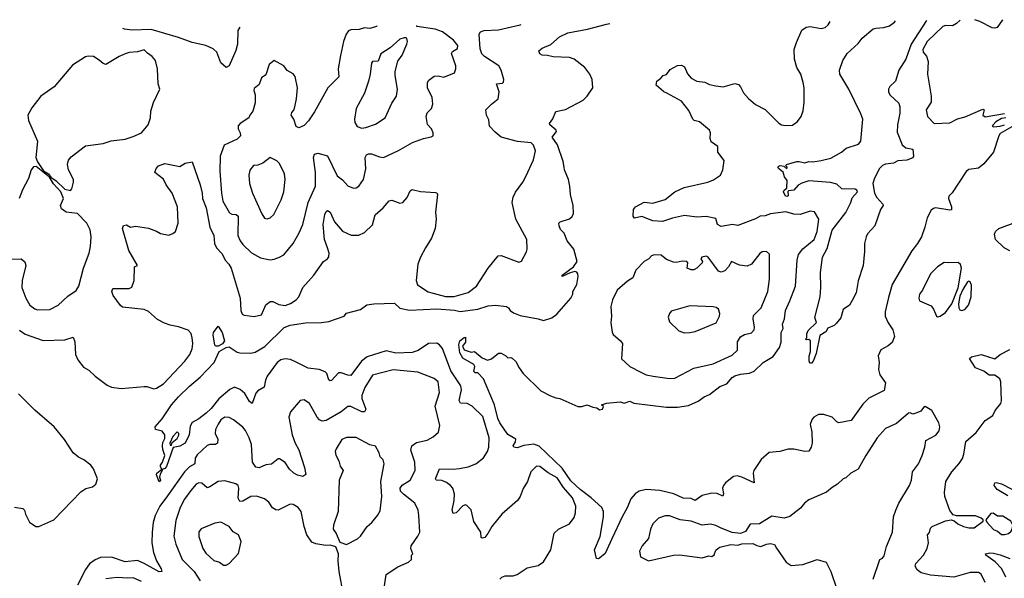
# Model space of a CAD drawing. Extents: x 2056909 to 2160450, y 827444 to 1016825.
# Tile 393 of 501: x 2067304 to 2074505, y 1012186 to 1016274. Entities that reach past the tile are written whole.
import ezdxf

# ---------------------------------------------------------------- set-up
doc = ezdxf.new("R2010")
doc.units = 0

msp = doc.modelspace()

# ---------------------------------------------------------------- linework, layer by layer
at = {"layer": '0CON10XD'}
for points in [[(2067302.8, 1014002.8), (2067345, 1013972.3), (2067475, 1013925.6), (2067635, 1013931.2), (2067695, 1013950), (2067707, 1013917), (2067712.9, 1013825), (2067728.8, 1013785), (2067771.4, 1013731.4), (2067810, 1013710), (2067855.8, 1013665), (2067945, 1013600), (2067975, 1013585.5), (2068045, 1013574.6), (2068215, 1013589.4), (2068235, 1013589.4), (2068285, 1013573.5), (2068305, 1013576.4), (2068355, 1013609.5), (2068510.9, 1013775), (2068549.5, 1013825), (2068564.5, 1013865), (2068569.6, 1013905), (2068566.5, 1013946.5), (2068557.1, 1013977.1), (2068535, 1014001.9), (2068465, 1014027.5), (2068405, 1014037.8), (2068362.8, 1014052.8), (2068311.1, 1014081.1), (2068245, 1014137.5), (2068215, 1014152.5), (2068055, 1014171.4), (2068041.4, 1014181.4), (2067987.5, 1014255), (2067978.6, 1014285), (2067985, 1014306.2), (2068105, 1014305.8), (2068125, 1014316.7), (2068141.4, 1014365), (2068144.2, 1014464.2), (2068166.2, 1014475), (2068101.9, 1014585), (2068056, 1014745), (2068062.3, 1014767.7), (2068085, 1014773.3), (2068115, 1014756.7), (2068151.7, 1014761.7), (2068245, 1014747.5), (2068305, 1014726.2), (2068335, 1014708.8), (2068395, 1014696.2), (2068425, 1014708.8), (2068443.3, 1014725), (2068464.1, 1014785.9), (2068458.1, 1014905), (2068420, 1015005), (2068376.4, 1015066.4), (2068356.4, 1015106.4), (2068292.5, 1015155), (2068302.5, 1015185), (2068320, 1015205), (2068365, 1015222), (2068475, 1015200), (2068515, 1015223.3), (2068565, 1015232.5), (2068624.4, 1015065), (2068639.5, 1015005), (2068641.5, 1014965), (2068667.3, 1014897.3), (2068695.5, 1014755), (2068723.1, 1014695), (2068727.8, 1014635), (2068743.1, 1014605), (2068785, 1014560.8), (2068807.9, 1014515), (2068834.7, 1014484.7), (2068850.4, 1014455), (2068915.5, 1014235.5), (2068920.6, 1014145), (2068930.2, 1014120.2), (2068945, 1014110.5), (2069018.2, 1014101.8), (2069072.5, 1014115), (2069105, 1014186.2), (2069135, 1014211.4), (2069155, 1014212.9), (2069199.7, 1014189.7), (2069245, 1014183.5), (2069283.8, 1014196.2), (2069325, 1014223.1), (2069345.6, 1014245), (2069374.7, 1014315.3), (2069456.2, 1014403.8), (2069526.1, 1014503.9), (2069555.9, 1014524.1), (2069565, 1014537.5), (2069567.1, 1014565), (2069554.2, 1014605), (2069532.9, 1014665), (2069522.6, 1014775), (2069535, 1014848.8), (2069545, 1014870.8), (2069555, 1014878), (2069574.5, 1014864.5), (2069607.1, 1014795), (2069665, 1014727.1), (2069728.2, 1014698.2), (2069785, 1014696.1), (2069825, 1014717.5), (2069885, 1014771.5), (2069903.6, 1014845), (2069962.1, 1014897.9), (2070005, 1014948), (2070025, 1014954), (2070085, 1014930), (2070105, 1014936.7), (2070138.3, 1014971.7), (2070159.7, 1015020.3), (2070175, 1015030), (2070235, 1015017.5), (2070345, 1015010), (2070355, 1015006.7), (2070360, 1014995), (2070345.7, 1014865), (2070350, 1014815), (2070342.9, 1014745), (2070315, 1014676), (2070270.9, 1014605), (2070234, 1014536), (2070215.8, 1014485.8), (2070202.5, 1014365), (2070213.6, 1014333.6), (2070291.7, 1014281.7), (2070418.7, 1014248.7), (2070482.1, 1014247.9), (2070585, 1014277.1), (2070645.6, 1014325), (2070730.6, 1014455), (2070803.7, 1014546.3), (2070825, 1014547.1), (2070955, 1014500), (2070973, 1014507), (2071011.2, 1014575), (2071016.2, 1014595), (2071013.8, 1014665), (2070931.9, 1014815), (2070905.6, 1014935), (2070912.2, 1014975), (2070929.1, 1015010.9), (2070984, 1015085), (2071004.5, 1015125.5), (2071061.4, 1015248.6), (2071076.7, 1015315), (2071060.6, 1015355), (2071045, 1015371.9), (2070945, 1015381.5), (2070826.2, 1015415), (2070781.1, 1015451.1), (2070740, 1015495), (2070735, 1015540), (2070718.8, 1015575), (2070713.3, 1015615), (2070753.6, 1015656.4), (2070803.3, 1015695), (2070810.6, 1015745), (2070790, 1015805), (2070835, 1015810), (2070842.5, 1015817.5), (2070844.2, 1015835), (2070825.5, 1015905.5), (2070808.6, 1015935), (2070702.1, 1016005), (2070682.7, 1016025), (2070671.2, 1016061.2), (2070663.1, 1016166.9), (2070673.8, 1016185), (2070700, 1016195), (2070805, 1016199.6), (2070963.3, 1016235), (2070971.8, 1016238.7)], [(2068914.8, 1016218.7), (2068900, 1016195), (2068897.1, 1016095), (2068885, 1016047.5), (2068835, 1015936.7), (2068815, 1015923.8), (2068775, 1015957.5), (2068745, 1016036), (2068719.7, 1016059.7), (2068665, 1016084.4), (2068566.6, 1016106.6), (2068465, 1016143.1), (2068265, 1016201.2), (2068126.4, 1016196.4), (2068070, 1016205), (2068059.2, 1016210.4)], [(2070815, 1012180), (2070830, 1012195), (2070855, 1012203.3), (2070913.3, 1012203.3), (2070942.5, 1012215), (2071015, 1012262.5), (2071095, 1012280), (2071135, 1012307.5), (2071188, 1012395), (2071213.7, 1012516.3), (2071245, 1012545.7), (2071325, 1012586), (2071358, 1012632), (2071367.8, 1012665), (2071371.1, 1012715), (2071346.9, 1012775), (2071281.6, 1012851.6), (2071235, 1012920.7), (2071168.2, 1012958.3), (2071108.8, 1013005), (2071083.4, 1013006.6), (2071042.9, 1012965), (2071017.5, 1012895), (2070985.8, 1012844.2), (2070964.3, 1012785.7), (2070945, 1012756.7), (2070830, 1012655), (2070756.7, 1012565), (2070726.7, 1012515), (2070705, 1012483.8), (2070685, 1012480), (2070680, 1012485), (2070676.2, 1012525), (2070625, 1012602.5), (2070606.6, 1012686.6), (2070575, 1012718.8), (2070565, 1012723.8), (2070545, 1012717.5), (2070495, 1012666), (2070475, 1012660), (2070465.8, 1012685), (2070480.4, 1012755), (2070483.1, 1012803.1), (2070471.8, 1012845), (2070455, 1012866.5), (2070425, 1012886.9), (2070391.7, 1012901.7), (2070350, 1012905), (2070345.7, 1012915), (2070375, 1012987.5), (2070473.8, 1012983.8), (2070521.1, 1012988.9), (2070585, 1013001.5), (2070640, 1013025), (2070695, 1013067.5), (2070724.4, 1013115), (2070735.6, 1013145), (2070737.3, 1013215), (2070690.5, 1013370.5), (2070612.5, 1013445), (2070576.2, 1013466.2), (2070527.6, 1013467.6), (2070518, 1013488), (2070534, 1013565), (2070530, 1013595), (2070457.3, 1013705), (2070395, 1013868.6), (2070375, 1013894.5), (2070355, 1013907.1), (2070292.5, 1013905), (2070217.6, 1013852.4), (2070175, 1013837.7), (2070055, 1013832.6), (2069985, 1013850.6), (2069845, 1013805.8), (2069803.5, 1013775), (2069725, 1013670.6), (2069705, 1013671.5), (2069655, 1013690), (2069635, 1013689.1), (2069585, 1013634.2), (2069575, 1013630), (2069565, 1013638), (2069550.5, 1013685), (2069537.9, 1013697.9), (2069495, 1013713.1), (2069413, 1013723), (2069325, 1013768.5), (2069285, 1013787.2), (2069245, 1013793.2), (2069215, 1013784.8), (2069187.5, 1013765), (2069114.9, 1013665.1), (2069101.9, 1013635), (2069091.9, 1013585), (2069045, 1013558.9), (2069030, 1013540), (2069005, 1013466.2), (2068985, 1013479.2), (2068949.5, 1013539.5), (2068916.7, 1013566.7), (2068875, 1013584.7), (2068841.9, 1013568.1), (2068761, 1013499), (2068705, 1013430), (2068666.7, 1013395), (2068615, 1013354.3), (2068564.4, 1013325.6), (2068550.9, 1013299.1), (2068542.5, 1013235), (2068515.4, 1013175), (2068475, 1013152.7), (2068426.2, 1013143.8), (2068376.7, 1013005), (2068365, 1012990), (2068350, 1012985), (2068330.5, 1012949.5), (2068326.7, 1012926.7), (2068333.3, 1012905), (2068325, 1012892.5), (2068304.5, 1012944.5), (2068306.2, 1012955), (2068342.5, 1012985), (2068332.9, 1013002.9), (2068334, 1013015), (2068348.8, 1013035), (2068365.7, 1013084.3), (2068349.7, 1013129.7), (2068348.1, 1013155), (2068350.8, 1013179.2), (2068365, 1013210), (2068366.7, 1013235), (2068345, 1013262.5), (2068297.5, 1013275), (2068295.8, 1013295), (2068346.8, 1013353.2), (2068415, 1013455.6), (2068465.7, 1013515), (2068545, 1013592.5), (2068622.7, 1013657.3), (2068727.5, 1013765), (2068763.8, 1013846.2), (2068813.9, 1013876.1), (2068835, 1013880.7), (2068895, 1013841.5), (2068914.5, 1013835.5), (2068995, 1013834.6), (2069025, 1013840.8), (2069096.8, 1013883.2), (2069238, 1014022), (2069282.5, 1014037.5), (2069395, 1014056.8), (2069512, 1014058), (2069565, 1014064.7), (2069677.5, 1014105), (2069695, 1014126.7), (2069797.6, 1014152.4), (2069842.8, 1014187.2), (2069895, 1014194.8), (2070045, 1014199.4), (2070084.1, 1014164.1), (2070155, 1014147.5), (2070355, 1014157.4), (2070485, 1014148.2), (2070525, 1014138.8), (2070655, 1014154.6), (2070729.3, 1014180.8), (2070784.7, 1014184.8), (2070865, 1014174), (2070878.8, 1014165), (2070890, 1014145), (2070915, 1014128.1), (2070965, 1014108.6), (2071095.9, 1014085.9), (2071135, 1014073.8), (2071195, 1014092), (2071231.2, 1014118.8), (2071334.4, 1014235), (2071350, 1014265), (2071348, 1014285), (2071377.5, 1014335), (2071387.1, 1014395), (2071385.6, 1014415), (2071377.4, 1014427.4), (2071365, 1014430), (2071329.3, 1014420.7), (2071270, 1014395), (2071272.2, 1014405), (2071355, 1014464.4), (2071380, 1014505), (2071355.8, 1014595), (2071308.1, 1014655), (2071285, 1014712.5), (2071259.7, 1014739.7), (2071248.6, 1014765), (2071248, 1014785), (2071255.7, 1014794.3), (2071324.4, 1014815.6), (2071345, 1014833.8), (2071354, 1014855), (2071352, 1014915), (2071331.4, 1014995), (2071328, 1015055), (2071317.5, 1015105), (2071288, 1015175), (2071285.8, 1015195), (2071279.2, 1015235), (2071237.3, 1015357.3), (2071198, 1015415), (2071230, 1015455), (2071226.7, 1015465), (2071180, 1015505), (2071178.8, 1015515), (2071202.7, 1015547.3), (2071225, 1015600.8), (2071295, 1015616.9), (2071424.2, 1015685.8), (2071453.8, 1015715), (2071495.7, 1015775), (2071490, 1015835), (2071472.5, 1015875), (2071437.1, 1015925), (2071358.6, 1015985), (2071325, 1015995.9), (2071205, 1016002.3), (2071165, 1016012.7), (2071124.4, 1016014.4), (2071106.7, 1016025), (2071101.2, 1016045), (2071125, 1016064.2), (2071187.5, 1016092.5), (2071252.4, 1016147.6), (2071312.6, 1016177.4), (2071456.6, 1016203.4), (2071595, 1016242.1), (2071618.8, 1016245)], [(2069915.1, 1016228.5), (2069912.5, 1016225), (2069865, 1016208.8), (2069825, 1016214.5), (2069787.6, 1016202.4), (2069725, 1016199.1), (2069708.4, 1016191.6), (2069691.8, 1016168.2), (2069671.8, 1016115), (2069649.3, 1016010.7), (2069632.7, 1015915), (2069638.6, 1015855), (2069558.1, 1015775), (2069460.7, 1015599.3), (2069416.4, 1015533.6), (2069385, 1015498.8), (2069345, 1015482.5), (2069325, 1015492.5), (2069308.8, 1015545), (2069290, 1015575), (2069293.8, 1015595), (2069308.3, 1015611.7), (2069316.7, 1015635), (2069328.8, 1015695), (2069335.8, 1015775), (2069317.7, 1015857.7), (2069305, 1015877.5), (2069260.7, 1015900.7), (2069236.7, 1015935), (2069165, 1015976), (2069128, 1015945), (2069105, 1015871.2), (2069072.3, 1015847.7), (2069055, 1015800), (2069020, 1015770), (2069017.5, 1015755), (2069027.3, 1015722.7), (2069026.9, 1015665), (2069008.8, 1015605), (2068986, 1015575), (2068980, 1015555), (2068916.2, 1015515), (2068903, 1015497), (2068902, 1015475), (2068917.5, 1015445), (2068919.2, 1015425), (2068895, 1015400), (2068798.9, 1015355), (2068769.5, 1015275), (2068768.5, 1015165), (2068778.9, 1015005), (2068788.7, 1014945), (2068839.4, 1014859.4), (2068855, 1014851.1), (2068888, 1014848), (2068902.5, 1014835), (2068899.5, 1014695), (2068915.6, 1014655), (2068935, 1014628.6), (2068998.6, 1014568.6), (2069065, 1014530), (2069135, 1014515.8), (2069165, 1014522.5), (2069204.3, 1014535.7), (2069235, 1014554), (2069302.9, 1014635), (2069348.9, 1014715), (2069373.8, 1014776.2), (2069413.5, 1014935), (2069466.9, 1015055), (2069466.2, 1015155), (2069451.5, 1015265), (2069459.1, 1015290.9), (2069485, 1015297.1), (2069555, 1015278.6), (2069625, 1015132), (2069665, 1015101.4), (2069705, 1015057.5), (2069745, 1015042), (2069765, 1015044.2), (2069783.4, 1015056.6), (2069817.8, 1015105), (2069836.5, 1015183.5), (2069831.2, 1015265), (2069840, 1015285), (2069855, 1015293.3), (2069877.9, 1015292.1), (2069935, 1015269.5), (2069964.4, 1015265.6), (2070075, 1015315.7), (2070177.5, 1015375), (2070256.4, 1015403.6), (2070313.9, 1015416.1), (2070326.7, 1015425), (2070326.7, 1015445), (2070316.2, 1015475), (2070286, 1015506), (2070276, 1015565), (2070285, 1015593.3), (2070316, 1015625), (2070324.2, 1015655.8), (2070321.1, 1015705), (2070287.5, 1015775), (2070285.5, 1015814.5), (2070295, 1015830), (2070335, 1015859.2), (2070365, 1015862.9), (2070405, 1015854.2), (2070484.1, 1015885.9), (2070493.8, 1015915), (2070493.6, 1015936.4), (2070462.7, 1016027.3), (2070469.7, 1016040.3), (2070505, 1016063.8), (2070507.1, 1016085), (2070477.1, 1016125), (2070395.9, 1016185.9), (2070343.6, 1016203.6), (2070207.5, 1016225), (2070209.1, 1016231.3)], [(2073658, 1014242), (2073634.3, 1014135), (2073634.3, 1014105), (2073654.3, 1014055), (2073689.4, 1014005), (2073701.8, 1013955), (2073685, 1013912.9), (2073655, 1013887.5), (2073602.3, 1013857.7), (2073583.3, 1013815), (2073590, 1013765), (2073583.8, 1013715), (2073594, 1013675), (2073635.9, 1013615.9), (2073625, 1013560.8), (2073513.8, 1013505), (2073470.6, 1013459.4), (2073385, 1013341.4), (2073295, 1013324.2), (2073280.6, 1013330.6), (2073246.7, 1013365), (2073185, 1013385.8), (2073145, 1013384), (2073111.2, 1013365), (2073098.8, 1013351.2), (2073083.8, 1013315), (2073096, 1013255), (2073100, 1013175), (2073093.3, 1013145), (2073075, 1013117.5), (2073045, 1013113.8), (2072965, 1013131.2), (2072925, 1013131.2), (2072864.1, 1013114.1), (2072785, 1013106.2), (2072725.6, 1013055), (2072672.7, 1012975), (2072668.7, 1012955), (2072676.2, 1012885), (2072585, 1012926.1), (2072550, 1012935), (2072525, 1012930.8), (2072466.1, 1012885), (2072451.1, 1012865), (2072444.3, 1012845), (2072450.6, 1012805), (2072445, 1012788.1), (2072405, 1012808), (2072365, 1012808.1), (2072295, 1012791.9), (2072245, 1012754.6), (2072215, 1012771.4), (2072155, 1012773.3), (2072087.3, 1012805), (2071985, 1012829.1), (2071885, 1012836.2), (2071833.9, 1012825), (2071805.8, 1012805), (2071772.7, 1012767.3), (2071747.6, 1012702.4), (2071709.7, 1012635), (2071635.3, 1012475), (2071585, 1012368), (2071545, 1012334.2), (2071535, 1012328.8), (2071522.3, 1012332.3), (2071508.8, 1012395), (2071548, 1012492), (2071574, 1012635), (2071573.2, 1012675), (2071560.4, 1012705), (2071484.3, 1012774.3), (2071402.1, 1012835), (2071335, 1012899.5), (2071271.7, 1012991.7), (2071103, 1013153), (2071065, 1013167.1), (2070990.8, 1013159.2), (2070942, 1013142), (2070917, 1013147), (2070913.3, 1013155), (2070930, 1013185), (2070932.5, 1013205), (2070875, 1013238.8), (2070814.2, 1013325), (2070801.1, 1013355), (2070777.5, 1013455), (2070695, 1013646.7), (2070655, 1013690), (2070635, 1013690), (2070625, 1013700), (2070632.5, 1013735), (2070625, 1013750), (2070545, 1013796.2), (2070522.5, 1013835), (2070516.7, 1013895), (2070523.3, 1013925), (2070555, 1013948.8), (2070565, 1013950), (2070563.3, 1013915), (2070543.3, 1013885), (2070555, 1013857.5), (2070605, 1013840), (2070630, 1013845), (2070685, 1013800), (2070725, 1013783.3), (2070755, 1013792.5), (2070805, 1013832.5), (2070825, 1013832.5), (2070860, 1013815), (2070875, 1013800), (2070895, 1013802.5), (2070905, 1013797.5), (2070932.3, 1013772.3), (2070955.9, 1013725.9), (2070986.7, 1013685), (2071115, 1013558.8), (2071185, 1013522.5), (2071225, 1013506.7), (2071255, 1013502.5), (2071385, 1013442.5), (2071415, 1013443.3), (2071455, 1013456.7), (2071495, 1013438.6), (2071525, 1013434), (2071545, 1013420), (2071567.3, 1013422.7), (2071573.9, 1013443.9), (2071560, 1013455), (2071595, 1013468.8), (2071695, 1013476.7), (2071725, 1013466.7), (2071765, 1013483.3), (2071795, 1013468.8), (2072035, 1013438.1), (2072115, 1013438.9), (2072195, 1013451.9), (2072265, 1013481.4), (2072310, 1013515), (2072348.9, 1013531.1), (2072425, 1013588.9), (2072475, 1013609.4), (2072515, 1013655.8), (2072532.8, 1013667.2), (2072575, 1013680.4), (2072642, 1013688), (2072675, 1013701.9), (2072740, 1013765), (2072815, 1013809.5), (2072860.8, 1013875), (2072873.4, 1013915), (2072872.5, 1013985), (2072886.8, 1014015), (2072883.5, 1014045), (2072896.9, 1014085), (2072904.7, 1014145.3), (2072935, 1014216), (2072977.5, 1014325), (2072990.5, 1014515), (2073000.3, 1014555), (2073032.1, 1014597.9), (2073113.5, 1014665), (2073135.4, 1014725), (2073149.2, 1014815), (2073117.3, 1014867.3), (2073085, 1014872), (2073012.4, 1014847.6), (2072965, 1014849.5), (2072906.9, 1014866.9), (2072795, 1014853.7), (2072755, 1014838.6), (2072720, 1014835), (2072684.3, 1014815.7), (2072555, 1014768.1), (2072516, 1014776), (2072435, 1014761.5), (2072408, 1014775), (2072395, 1014818.8), (2072325, 1014834.4), (2072255, 1014828.9), (2072165, 1014840.5), (2072078.6, 1014821.4), (2072005, 1014797.1), (2071935, 1014802.2), (2071855, 1014834), (2071800.7, 1014820.7), (2071790, 1014835), (2071792.5, 1014885), (2071807.5, 1014905), (2071871.7, 1014938.3), (2071935, 1014932.2), (2072025, 1014959.2), (2072095, 1015014.4), (2072163, 1015047), (2072337.5, 1015085), (2072379.1, 1015100.9), (2072430, 1015135), (2072446.2, 1015175), (2072455.9, 1015244.1), (2072410, 1015305), (2072410, 1015345), (2072360.9, 1015380.9), (2072354.3, 1015405), (2072356.2, 1015445), (2072348.8, 1015465), (2072275, 1015525.8), (2072237.5, 1015535), (2072225.6, 1015545.6), (2072198.3, 1015608.3), (2072145, 1015678), (2072035.6, 1015735.6), (2072013.8, 1015745), (2071957.5, 1015795), (2071962.5, 1015825), (2071992.5, 1015845), (2072010, 1015865), (2072035, 1015872.5), (2072061.7, 1015908.3), (2072115, 1015937.5), (2072145, 1015940), (2072165, 1015928.8), (2072188, 1015878), (2072215, 1015845.8), (2072255, 1015824.3), (2072315, 1015815.7), (2072349.7, 1015799.7), (2072395, 1015789.2), (2072447.7, 1015782.3), (2072535, 1015805.8), (2072559.7, 1015799.7), (2072575, 1015783.3), (2072598.3, 1015738.3), (2072635, 1015696.2), (2072685, 1015654), (2072756.8, 1015616.8), (2072855, 1015515.8), (2072875, 1015504.4), (2072905, 1015498.6), (2072955, 1015502.9), (2072992.1, 1015527.9), (2073019.2, 1015565), (2073033.2, 1015606.8), (2073040.9, 1015669.1), (2073040.8, 1015775), (2073034.3, 1015814.3), (2073016.9, 1015875), (2072987.1, 1015925), (2072970.6, 1015985), (2072967.5, 1016055), (2072984.2, 1016105.8), (2073024.2, 1016195.8), (2073055, 1016218), (2073085, 1016223.1), (2073165, 1016208), (2073195, 1016217.5), (2073216.2, 1016235), (2073230.6, 1016260.7)], [(2073936.7, 1016267.9), (2073823.8, 1016095), (2073785, 1015983.9), (2073732.5, 1015905), (2073707.8, 1015825), (2073666.9, 1015785), (2073656.9, 1015765), (2073657.5, 1015745), (2073667.5, 1015725), (2073732.5, 1015662.5), (2073741, 1015635), (2073741, 1015589), (2073724.3, 1015504.3), (2073721.8, 1015451.8), (2073756.9, 1015356.9), (2073785, 1015336.5), (2073835.5, 1015325.5), (2073841.2, 1015275), (2073835, 1015264), (2073792.5, 1015245), (2073725, 1015240.6), (2073695.3, 1015224.7), (2073635, 1015216.8), (2073615, 1015207.5), (2073591.1, 1015185), (2073555.3, 1015115), (2073542.9, 1015075), (2073554.8, 1015005), (2073572.2, 1014972.2), (2073616.2, 1014925), (2073618, 1014915), (2073598.6, 1014885), (2073557.5, 1014765), (2073505, 1014707.1), (2073493.8, 1014685), (2073481.5, 1014635), (2073483.2, 1014576.8), (2073472, 1014475), (2073436.4, 1014363.6), (2073421.1, 1014275), (2073391.8, 1014218.2), (2073373.3, 1014185), (2073326.4, 1014153.6), (2073308, 1014092), (2073275, 1014050), (2073260, 1014035), (2073215, 1014017.5), (2073199.3, 1013990.7), (2073156.4, 1013963.6), (2073128.9, 1013831.1), (2073106.9, 1013775), (2073095, 1013760.8), (2073081.2, 1013761.2), (2073077, 1013777), (2073077.6, 1013812.4), (2073087.8, 1013845), (2073087.5, 1013925), (2073075, 1013932.5), (2073055, 1013930), (2073050, 1013935), (2073060, 1013945), (2073061.2, 1013975), (2073071.2, 1013998.8), (2073131.7, 1014058.3), (2073120, 1014095), (2073157.5, 1014245), (2073164, 1014315), (2073160, 1014425), (2073176.2, 1014535), (2073209.5, 1014600.5), (2073245, 1014733.3), (2073345.9, 1014864.1), (2073382.4, 1014935), (2073391, 1014969), (2073431.6, 1015015), (2073426.2, 1015026.2), (2073412.8, 1015032.8), (2073315.4, 1015035.4), (2073279.2, 1015069.2), (2073232.9, 1015082.9), (2073075, 1015093.7), (2073025, 1015077.9), (2072998.1, 1015061.9), (2072965, 1015026.2), (2072927.5, 1015022.5), (2072922.5, 1015017.5), (2072923.3, 1014985), (2072915, 1014978.8), (2072905, 1014981.2), (2072890, 1015015), (2072894.2, 1015025.8), (2072915, 1015040), (2072917.5, 1015097.5), (2072898, 1015125), (2072888.6, 1015158.6), (2072853.3, 1015185), (2072848.8, 1015195), (2072855, 1015201.2), (2072865, 1015206), (2072893, 1015203), (2072915, 1015183.3), (2072916.7, 1015195), (2072907.5, 1015205), (2072912.5, 1015215), (2072987.5, 1015235), (2073005, 1015236.8), (2073045, 1015227.1), (2073075, 1015235.4), (2073105, 1015233.6), (2073165, 1015243.8), (2073235, 1015261.5), (2073314.2, 1015305), (2073347.6, 1015332.4), (2073437.1, 1015362.9), (2073455.6, 1015385), (2073469.4, 1015545), (2073455.5, 1015585), (2073367.8, 1015765), (2073301.1, 1015875), (2073298.9, 1015905), (2073324.3, 1015975.7), (2073355, 1016027.1), (2073435, 1016099.1), (2073465, 1016137.3), (2073545, 1016205.7), (2073565, 1016212.2), (2073624.5, 1016215.5), (2073665, 1016228.1), (2073700.8, 1016255), (2073708.9, 1016265.5)], [(2074181.7, 1016270.4), (2074153.8, 1016245), (2074125, 1016229.2), (2074075, 1016230), (2074055.9, 1016224.1), (2073940.8, 1016115), (2073909.2, 1016055), (2073912, 1016035), (2073935.7, 1016005.7), (2073948.9, 1015968.9), (2073942.2, 1015875), (2073970.8, 1015715), (2073968.8, 1015671.2), (2073934, 1015615), (2073943.8, 1015565), (2073992.5, 1015515), (2074105, 1015517.8), (2074162.7, 1015547.3), (2074217.2, 1015562.7), (2074348, 1015618), (2074356.7, 1015615), (2074347.5, 1015575), (2074363.9, 1015563.9), (2074505, 1015586.7)], [(2074490.5, 1016273.7), (2074452.7, 1016217.3), (2074435, 1016210.8), (2074415, 1016212.9), (2074325, 1016260), (2074288.8, 1016271.6)], [(2069805, 1015480.8), (2069835, 1015484.3), (2069905, 1015510), (2069978, 1015555), (2070025, 1015663.3), (2070059.2, 1015715), (2070068.1, 1015765), (2070050, 1015865), (2070050.6, 1015895), (2070069.3, 1015970.7), (2070100.8, 1016015), (2070136.2, 1016095), (2070140, 1016115), (2070136.2, 1016136.2), (2070130, 1016140), (2070115, 1016140.8), (2070085, 1016130), (2070012.5, 1016067.5), (2069945, 1016024.2), (2069925, 1015970.8), (2069885, 1015967.5), (2069876.7, 1015955), (2069867.5, 1015875), (2069854.4, 1015825), (2069826, 1015735), (2069764, 1015625), (2069752, 1015545), (2069755, 1015522.5), (2069773.2, 1015493.2), (2069805, 1015480.8)], [(2067675, 1015024.3), (2067686.2, 1015035), (2067698.8, 1015085), (2067698, 1015105), (2067662, 1015175), (2067653.9, 1015213.9), (2067662, 1015245), (2067679.7, 1015270.3), (2067785, 1015351.4), (2067915, 1015368.9), (2067972.4, 1015387.6), (2068075, 1015400.6), (2068135, 1015418.1), (2068195, 1015446.2), (2068244, 1015505), (2068260.8, 1015555), (2068262.5, 1015605), (2068282.7, 1015667.3), (2068328.8, 1015765), (2068316.2, 1015805), (2068312.9, 1015915), (2068297.5, 1015975), (2068273.8, 1016005), (2068238.3, 1016028.3), (2068215, 1016054), (2068165, 1016038.1), (2068105, 1016034.4), (2068075, 1016023.1), (2068031.2, 1016005), (2067935, 1015946.7), (2067915, 1015951.9), (2067885, 1015978.2), (2067845, 1016003.6), (2067805, 1016007.5), (2067785, 1016000.9), (2067690.2, 1015939.8), (2067555, 1015782.9), (2067457.5, 1015715), (2067391.7, 1015628.3), (2067362.5, 1015575), (2067367.5, 1015535), (2067433.8, 1015385), (2067421.9, 1015265), (2067433.8, 1015233.8), (2067478.7, 1015168.7), (2067515, 1015145.4), (2067531.3, 1015121.3), (2067571.8, 1015095), (2067634.3, 1015034.3), (2067675, 1015024.3)], [(2074515, 1015556.7), (2074485, 1015551.2), (2074443.8, 1015526.2), (2074422.9, 1015505), (2074416.7, 1015495), (2074425, 1015488.8), (2074475, 1015494.8), (2074505, 1015505.3)], [(2074560.6, 1015489.4), (2074475, 1015440), (2074464, 1015424), (2074425, 1015303.8), (2074355, 1015218.8), (2074315, 1015186.7), (2074245, 1015178), (2074225, 1015163.3), (2074122.3, 1015007.7), (2074098.3, 1014981.7), (2074095.8, 1014965), (2074118.6, 1014905), (2074118, 1014882), (2074105, 1014879.2), (2074002.5, 1014897.5), (2073986.8, 1014893.2), (2073970.9, 1014879.1), (2073940, 1014825), (2073924.3, 1014755), (2073898.1, 1014685), (2073868.9, 1014635), (2073827.2, 1014582.8), (2073684.6, 1014335.4), (2073658, 1014242)], [(2067435, 1014151.1), (2067525, 1014153.1), (2067585.6, 1014185), (2067655, 1014250.6), (2067717.3, 1014292.7), (2067737.3, 1014322.7), (2067770.5, 1014455), (2067811.1, 1014565), (2067822.9, 1014615), (2067826.9, 1014685), (2067818.6, 1014735), (2067794.2, 1014785), (2067727.5, 1014855), (2067645, 1014864.4), (2067610.9, 1014890.9), (2067602, 1014915), (2067625.5, 1014964.5), (2067605, 1015014.4), (2067551.8, 1015071.8), (2067521.9, 1015121.9), (2067425, 1015199.4), (2067405, 1015197.5), (2067387.1, 1015175), (2067369.1, 1015110.9), (2067325, 1015028.8), (2067301.4, 1014965)], [(2069115, 1014817.5), (2069135, 1014824.2), (2069162.6, 1014847.4), (2069216.5, 1014955), (2069235.5, 1015015), (2069245.5, 1015105), (2069241.1, 1015145), (2069205, 1015222), (2069185, 1015241.4), (2069135, 1015266), (2069081.2, 1015225), (2069045, 1015210), (2069015, 1015207.5), (2068987.4, 1015172.6), (2068979.4, 1015135), (2068984.4, 1015075), (2069005.7, 1015005), (2069073.7, 1014853.7), (2069095, 1014822), (2069115, 1014817.5)], [(2074545, 1014582.5), (2074504, 1014605), (2074439.2, 1014665), (2074433.3, 1014705), (2074440, 1014725), (2074463.8, 1014746.2), (2074588.7, 1014791.3)], [(2072055, 1013648.6), (2072095, 1013651.9), (2072235, 1013722.7), (2072375, 1013755.5), (2072515, 1013818.2), (2072553.1, 1013855), (2072554.2, 1013915.8), (2072575, 1013953.3), (2072605, 1013969.2), (2072655, 1013982.5), (2072674.3, 1014005), (2072677.5, 1014025), (2072667.2, 1014085), (2072671.3, 1014108.7), (2072725.5, 1014165), (2072774.5, 1014285), (2072787.8, 1014375), (2072787.7, 1014557.7), (2072765, 1014576.7), (2072735, 1014574), (2072717.9, 1014562.1), (2072655, 1014484.2), (2072625, 1014469.4), (2072567.5, 1014477.5), (2072510, 1014505), (2072487.5, 1014465), (2072460, 1014435), (2072435, 1014427.1), (2072414.5, 1014434.5), (2072339.2, 1014535), (2072325, 1014543.1), (2072291.4, 1014535), (2072285.8, 1014525), (2072297.5, 1014505), (2072294.3, 1014495.7), (2072255, 1014455.7), (2072235, 1014444.5), (2072215, 1014442.2), (2072186, 1014455), (2072189.2, 1014495), (2072184, 1014504), (2072147.9, 1014507.9), (2072105, 1014497.5), (2072085, 1014498.6), (2072035, 1014519.2), (2071995, 1014550), (2071945, 1014553.8), (2071925, 1014546.2), (2071903.8, 1014525), (2071870, 1014505), (2071809.3, 1014440.7), (2071788.8, 1014385), (2071749.2, 1014360.8), (2071673.8, 1014295), (2071640, 1014225), (2071628, 1014175), (2071632.5, 1014105), (2071628, 1014055), (2071637.3, 1013987.3), (2071645, 1013971.2), (2071698.8, 1013925), (2071711.4, 1013905), (2071705, 1013793.3), (2071766.2, 1013735), (2071846.2, 1013695), (2071885, 1013675.6), (2071935.8, 1013664.2), (2072055, 1013648.6)], [(2067241.3, 1014521.3), (2067315, 1014523.1), (2067342.6, 1014502.6), (2067348.1, 1014475), (2067321.8, 1014365), (2067320.5, 1014315), (2067349.4, 1014235), (2067379.2, 1014185), (2067415, 1014158.1), (2067435, 1014151.1)], [(2074015, 1014100), (2074035, 1014104), (2074075, 1014132), (2074121.4, 1014195), (2074168.3, 1014311.7), (2074190.9, 1014455), (2074185, 1014483.3), (2074167.3, 1014497.3), (2074095, 1014493.8), (2074065, 1014498), (2074015, 1014465.6), (2073964.4, 1014415), (2073906.5, 1014293.5), (2073884, 1014265), (2073878.8, 1014235), (2073885, 1014217.5), (2073969.3, 1014179.3), (2073986.1, 1014156.1), (2074007.5, 1014105), (2074015, 1014100)], [(2074195, 1014146.2), (2074215, 1014153.3), (2074243.8, 1014185), (2074262.9, 1014245), (2074265, 1014330), (2074256.1, 1014356.1), (2074245, 1014360), (2074234.2, 1014355), (2074201.1, 1014298.9), (2074180.5, 1014249.5), (2074169.2, 1014195), (2074172.5, 1014165), (2074180.5, 1014150.5), (2074195, 1014146.2)], [(2072162.3, 1013982.3), (2072205, 1013984), (2072245, 1013992), (2072396.2, 1014055), (2072421.2, 1014105), (2072423.3, 1014125), (2072413.3, 1014155), (2072397.7, 1014167.7), (2072375, 1014173.8), (2072205, 1014180), (2072069.5, 1014140.5), (2072056.2, 1014125), (2072047, 1014097), (2072055, 1014062.5), (2072125, 1013996.7), (2072162.3, 1013982.3)], [(2068755, 1013884.5), (2068735.7, 1013885.7), (2068730, 1013895), (2068718.8, 1013965), (2068722.5, 1013985), (2068755, 1014030), (2068785.5, 1013985), (2068801.2, 1013925), (2068787.3, 1013902.7), (2068755, 1013884.5)], [(2074364.6, 1012154.6), (2074335, 1012216), (2074315, 1012228.6), (2074255, 1012228.6), (2074135, 1012195.7), (2073965, 1012208.2), (2073895.6, 1012225.6), (2073867.3, 1012247.3), (2073852, 1012275), (2073858, 1012295), (2073913.4, 1012356.6), (2073940.8, 1012405), (2073950.8, 1012445), (2073942, 1012505), (2073957.5, 1012522.5), (2073965.7, 1012554.3), (2073976.2, 1012565), (2074075, 1012608), (2074115, 1012613.3), (2074137, 1012607), (2074165, 1012583.8), (2074205, 1012566.2), (2074245, 1012556.7), (2074285, 1012556.7), (2074350, 1012605), (2074350, 1012615), (2074335, 1012627.5), (2074293, 1012643), (2074155, 1012642.5), (2074131.7, 1012651.7), (2074105, 1012682.5), (2074070, 1012785), (2074066.7, 1012815), (2074076.4, 1012895), (2074120, 1012965), (2074174.5, 1013025.5), (2074197.9, 1013062.1), (2074208.6, 1013095), (2074222.1, 1013187.9), (2074297.6, 1013252.4), (2074365, 1013341.2), (2074421.7, 1013378.3), (2074438.8, 1013415), (2074480, 1013465), (2074483.3, 1013485), (2074478.6, 1013625), (2074471.4, 1013645), (2074435, 1013673.3), (2074395, 1013673.1), (2074355, 1013700.8), (2074295, 1013725.6), (2074250, 1013795), (2074265, 1013806), (2074335, 1013824), (2074435, 1013791.1), (2074475, 1013824), (2074545, 1013861.2)], [(2069970, 1012115), (2069983.8, 1012215), (2070070.3, 1012269.7), (2070146.4, 1012303.6), (2070170, 1012325), (2070170, 1012355), (2070180, 1012365), (2070164, 1012404), (2070168, 1012425), (2070215.8, 1012495), (2070229.4, 1012525), (2070224.2, 1012645), (2070219.2, 1012685), (2070194.3, 1012735), (2070111, 1012801), (2070090, 1012825), (2070086.4, 1012845), (2070101.3, 1012868.7), (2070158.9, 1012905), (2070195.5, 1012975), (2070193.1, 1013035), (2070164.7, 1013124.7), (2070171.8, 1013155), (2070205, 1013180.4), (2070283, 1013197), (2070328.9, 1013221.1), (2070366.2, 1013255), (2070376, 1013305), (2070342.2, 1013445), (2070374.6, 1013545), (2070363.3, 1013623.3), (2070335, 1013648.9), (2070215, 1013695.5), (2070035, 1013710.5), (2069885, 1013673.3), (2069827.8, 1013582.2), (2069805.3, 1013525), (2069805, 1013502), (2069835.5, 1013425), (2069825, 1013404.4), (2069805, 1013405.5), (2069725, 1013444.4), (2069705, 1013444.4), (2069655, 1013404.5), (2069545, 1013341.8), (2069515, 1013335.6), (2069496, 1013345), (2069479.2, 1013365), (2069423.3, 1013465), (2069385, 1013492.5), (2069355, 1013486.7), (2069283.8, 1013405), (2069272.5, 1013365), (2069296.7, 1013235), (2069317.5, 1013175), (2069345.3, 1013125.3), (2069387.6, 1012997.6), (2069395.8, 1012945), (2069375, 1012932.2), (2069335, 1012941.1), (2069308.1, 1012955), (2069276.7, 1012985), (2069245, 1013034), (2069205, 1013061.2), (2069195, 1013061.2), (2069145, 1013021.2), (2069105, 1013016), (2069055, 1012994.2), (2069030.3, 1013000.3), (2069006.7, 1013035), (2068998.5, 1013165), (2068982.5, 1013215), (2068956.6, 1013266.6), (2068935, 1013291.9), (2068866.6, 1013346.6), (2068835, 1013362.5), (2068805, 1013364.3), (2068775.8, 1013345), (2068754.4, 1013315), (2068736.9, 1013275), (2068734.5, 1013245), (2068753.1, 1013205), (2068750.8, 1013175), (2068735.5, 1013164.5), (2068695, 1013165.4), (2068675, 1013158.5), (2068601.2, 1013088.8), (2068586.7, 1013065), (2068585, 1013022.9), (2068545, 1013001.3), (2068508.9, 1012965), (2068385, 1012789.5)], [(2067265, 1012706), (2067327.3, 1012697.3), (2067338.8, 1012685), (2067346, 1012655), (2067376.1, 1012596.1), (2067422.5, 1012565), (2067445, 1012564.3), (2067554.3, 1012615), (2067750.5, 1012819.5), (2067787.4, 1012842.6), (2067835.5, 1012854.5), (2067860, 1012875), (2067873.3, 1012915), (2067845, 1012987.5), (2067823.3, 1013015), (2067773.4, 1013053.4), (2067733.4, 1013073.4), (2067696, 1013105), (2067632.4, 1013202.4), (2067555.8, 1013295), (2067415, 1013416.9), (2067295, 1013536.5)], [(2073545, 1012181.2), (2073593.8, 1012325), (2073615, 1012332.5), (2073625, 1012350), (2073642, 1012418), (2073686.3, 1012523.7), (2073695.4, 1012635), (2073711.2, 1012685), (2073733.6, 1012736.4), (2073811.4, 1012865), (2073825.5, 1012904.5), (2073834.3, 1012965), (2073877.5, 1013025), (2073904.3, 1013085), (2073923, 1013147), (2073930, 1013195), (2074005, 1013233.8), (2074027.5, 1013265), (2074032.9, 1013295), (2074026.9, 1013325), (2073975, 1013413.3), (2073925, 1013443.3), (2073913.1, 1013436.9), (2073895, 1013410), (2073863.8, 1013396.2), (2073835, 1013387.5), (2073816.7, 1013396.7), (2073805, 1013393.8), (2073715, 1013318.6), (2073635, 1013282), (2073575, 1013214), (2073491.4, 1013085), (2073435, 1012983.8), (2073383.3, 1012955), (2073345, 1012921.2), (2073325, 1012913.3), (2073285.6, 1012874.4), (2073245, 1012851.2), (2073204.1, 1012815.9), (2073075, 1012761.2), (2073043.8, 1012735), (2073015, 1012699.2), (2072935, 1012639.4), (2072895, 1012626.9), (2072805, 1012642), (2072715, 1012584.3), (2072645, 1012583.3), (2072611.2, 1012528.8), (2072575, 1012513.3), (2072515, 1012520.8), (2072433.6, 1012553.6), (2072395, 1012572.9), (2072355, 1012582.5), (2072295, 1012574.3), (2072215.4, 1012605.4), (2072135, 1012614.3), (2072055, 1012642.9), (2072025, 1012644.2), (2071975, 1012625.8), (2071934.3, 1012585.7), (2071917.5, 1012545), (2071901.7, 1012478.3), (2071855.9, 1012424.1), (2071836.7, 1012385), (2071845, 1012343.8), (2071903, 1012313), (2072085, 1012355.7), (2072128.3, 1012358.3), (2072295, 1012335.8), (2072345, 1012350), (2072365, 1012346.2), (2072382.3, 1012357.7), (2072395, 1012392.5), (2072410, 1012405), (2072425, 1012414), (2072505, 1012434), (2072555, 1012429.2), (2072585, 1012438.8), (2072665, 1012440.8), (2072695.6, 1012425.6), (2072725, 1012420), (2072765, 1012435.8), (2072795, 1012440), (2072823.6, 1012433.6), (2072838, 1012408), (2072910, 1012305), (2072945, 1012280), (2073031.7, 1012288.3), (2073135, 1012323.8), (2073202.5, 1012305), (2073237, 1012237), (2073277.5, 1012115)], [(2068415, 1013160), (2068420, 1013180), (2068455, 1013210), (2068467, 1013233), (2068467, 1013247), (2068455, 1013257.5), (2068423.3, 1013225), (2068403.3, 1013175), (2068405, 1013160), (2068415, 1013160)], [(2069695, 1012433.3), (2069775, 1012475.8), (2069795.5, 1012494.5), (2069845.8, 1012565), (2069880, 1012595), (2069920, 1012645), (2069939.7, 1012680.3), (2069951.4, 1012785), (2069946.2, 1012895), (2069969.2, 1013025), (2069962.7, 1013052.7), (2069940, 1013075), (2069932, 1013105), (2069905, 1013152.5), (2069865, 1013164), (2069765, 1013216.9), (2069695, 1013217.1), (2069659.1, 1013200.9), (2069617.3, 1013132.7), (2069610.8, 1013115), (2069615, 1013087.5), (2069637.5, 1013045), (2069647.3, 1013007.3), (2069670, 1012975), (2069640.6, 1012905), (2069632.9, 1012675), (2069598.8, 1012575), (2069597.5, 1012545), (2069617.5, 1012515), (2069645, 1012450), (2069695, 1012433.3)], [(2069672.5, 1012065), (2069640.6, 1012235), (2069632.9, 1012315), (2069636.1, 1012366.1), (2069615, 1012417.5), (2069575, 1012430), (2069544, 1012426), (2069470.5, 1012439.5), (2069441.7, 1012451.7), (2069404.4, 1012505), (2069383.3, 1012565), (2069362, 1012675), (2069340, 1012705), (2069305, 1012726.2), (2069282.3, 1012727.7), (2069195, 1012686), (2069177.7, 1012687.7), (2069151.7, 1012701.7), (2069125, 1012744), (2069095, 1012767.1), (2069035, 1012788.2), (2068995, 1012785.4), (2068935, 1012750), (2068915, 1012747.5), (2068902.7, 1012772.7), (2068906.2, 1012846.2), (2068900.8, 1012865), (2068885, 1012876.9), (2068805, 1012899.4), (2068755, 1012894.3), (2068695.5, 1012854.5), (2068675, 1012848.1), (2068635, 1012883.5), (2068615, 1012885.6), (2068595, 1012874.4), (2068555, 1012828.9), (2068510.4, 1012765), (2068477.7, 1012705), (2068445, 1012608.8), (2068432.1, 1012495), (2068446, 1012436), (2068492.5, 1012325), (2068580.9, 1012235), (2068625, 1012168)], [(2074530, 1012790), (2074452.9, 1012835), (2074431.2, 1012865), (2074436.1, 1012883.9), (2074445, 1012887.5), (2074485, 1012877.1), (2074645.5, 1012795)], [(2068385, 1012789.5), (2068330, 1012715), (2068295.6, 1012645.6), (2068280, 1012595), (2068271.8, 1012525), (2068270.9, 1012445), (2068283.5, 1012375), (2068304.4, 1012315), (2068338, 1012255), (2068342.5, 1012235), (2068325, 1012234.4), (2068215.6, 1012295.6), (2068165, 1012316), (2068075, 1012306.4), (2067975, 1012342), (2067895, 1012338.2), (2067855, 1012322.5), (2067815, 1012291.1), (2067785, 1012251.5), (2067726.1, 1012135)], [(2074505, 1012505.8), (2074535, 1012514.4), (2074555, 1012532), (2074565.6, 1012555), (2074566.9, 1012575), (2074551.2, 1012605), (2074495, 1012640), (2074455, 1012641.2), (2074422.3, 1012662.3), (2074405, 1012660), (2074370, 1012615), (2074377, 1012597), (2074425, 1012543.3), (2074455, 1012531.2), (2074485, 1012508), (2074505, 1012505.8)], [(2068815, 1012282), (2068835.9, 1012294.1), (2068905, 1012367.5), (2068923.8, 1012455), (2068904.1, 1012504.1), (2068865, 1012526.7), (2068835, 1012566), (2068775, 1012596), (2068731.2, 1012588.8), (2068631.2, 1012548.8), (2068613.7, 1012526.3), (2068615, 1012492.5), (2068644.5, 1012405), (2068665, 1012369.2), (2068725, 1012315.6), (2068765, 1012303.8), (2068795, 1012282), (2068815, 1012282)], [(2074515.4, 1012195), (2074487.3, 1012255), (2074437.3, 1012307.3), (2074370, 1012355), (2074367.5, 1012365), (2074397.8, 1012372.2), (2074425, 1012369.7), (2074475, 1012358.4), (2074545, 1012331.4)], [(2068195, 1012161.8), (2068135, 1012190.4), (2068095, 1012186.4), (2068017.6, 1012192.4), (2067935, 1012183.3)]]:
    msp.add_lwpolyline(points, dxfattribs=at)

doc.saveas('drawing.dxf')
